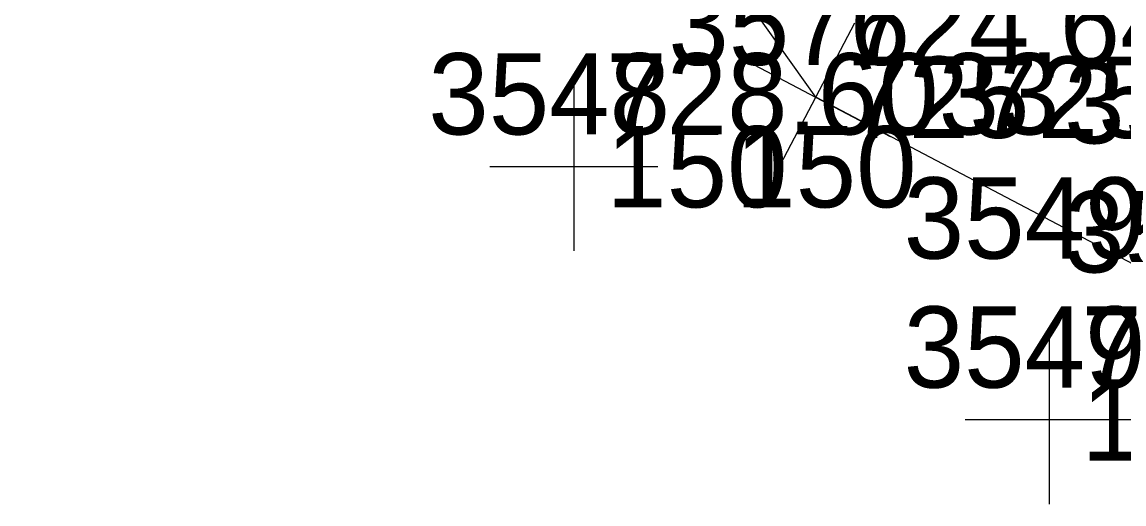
# Model space of a CAD drawing. Extents: x 1602514 to 1609837, y 863887 to 871157.
# Drawn here: x 1607813.1 to 1607915.6, y 865382.7 to 865427.5 of the extents above; entities that cross this region are included whole.
import ezdxf

# ---------------------------------------------------------------- set-up
doc = ezdxf.new("R2010")
doc.units = 0
for name, color, linetype in [('Default', 7, 'Continuous'), ('Survey-Point', 7, 'Continuous'), ('Survey-Spot dirt', 7, 'Continuous'), ('Survey-Text-Elevation', 7, 'Continuous'), ('Survey-Text-Feature', 7, 'Continuous'), ('Survey-Text-Name and Number', 7, 'Continuous')]:
    doc.layers.add(name, color=color, linetype=linetype)

msp = doc.modelspace()

# ---------------------------------------------------------------- linework, layer by layer
at = {"layer": 'Default'}
msp.add_lwpolyline([(1607923.63, 865401.2), (1607886.97, 865420.49), (1607851.03, 865471.03), (1607813.13, 865520.45), (1607816.34, 865538.43)], dxfattribs=at)
msp.add_lwpolyline([(1607923.63, 865401.2), (1607886.97, 865420.49), (1607851.03, 865471.03), (1607813.13, 865520.45), (1607816.34, 865538.43)], dxfattribs=at)
msp.add_lwpolyline([(1607923.63, 865401.2), (1607886.97, 865420.49), (1607851.03, 865471.03), (1607813.13, 865520.45), (1607816.34, 865538.43)], dxfattribs=at)
at = {"layer": 'Survey-Point'}
for p, q in [((1607883.33, 865413.58), (1607890.61, 865427.4)), ((1607883.33, 865413.58), (1607890.61, 865427.4)), ((1607880.06, 865424.13), (1607893.89, 865416.85)), ((1607880.06, 865424.13), (1607893.89, 865416.85))]:
    msp.add_line(p, q, dxfattribs=at)
at = {"layer": 'Survey-Spot dirt'}
for p, q in [((1607864.47, 865421.84), (1607864.47, 865406.22)), ((1607864.47, 865421.84), (1607864.47, 865406.22)), ((1607872.28, 865414.03), (1607856.65, 865414.03)), ((1607872.28, 865414.03), (1607856.65, 865414.03)), ((1607908.68, 865398.29), (1607908.68, 865382.66)), ((1607908.68, 865398.29), (1607908.68, 865382.66)), ((1607916.49, 865390.48), (1607900.87, 865390.48)), ((1607916.49, 865390.48), (1607900.87, 865390.48))]:
    msp.add_line(p, q, dxfattribs=at)

# ---------------------------------------------------------------- texts
at = {"layer": 'Survey-Text-Elevation'}
for s, p in [('724.6412', (1607889.97, 865423.49)), ('728.6033', (1607867.47, 865417.03)), ('720.6848', (1607911.68, 865393.48))]:
    msp.add_text(s, height=7.56, dxfattribs=at).set_placement(p)
at = {"layer": 'Survey-Text-Feature'}
for s, p in [('725', (1607889.97, 865416.71)), ('725', (1607901.97, 865416.71)), ('150', (1607867.47, 865410.25)), ('150', (1607879.47, 865410.25)), ('150', (1607911.68, 865386.7))]:
    msp.add_text(s, height=7.56, dxfattribs=at).set_placement(p)
at = {"layer": 'Survey-Text-Name and Number'}
for s, p in [('3576', (1607873.25, 865423.49)), ('3548', (1607850.92, 865417.03)), ('3575', (1607910.07, 865416.2)), ('3549', (1607895.14, 865405.48)), ('3575', (1607910.07, 865404.2)), ('3549', (1607895.14, 865393.48))]:
    msp.add_text(s, height=7.56, dxfattribs=at).set_placement(p)

doc.saveas('drawing.dxf')
